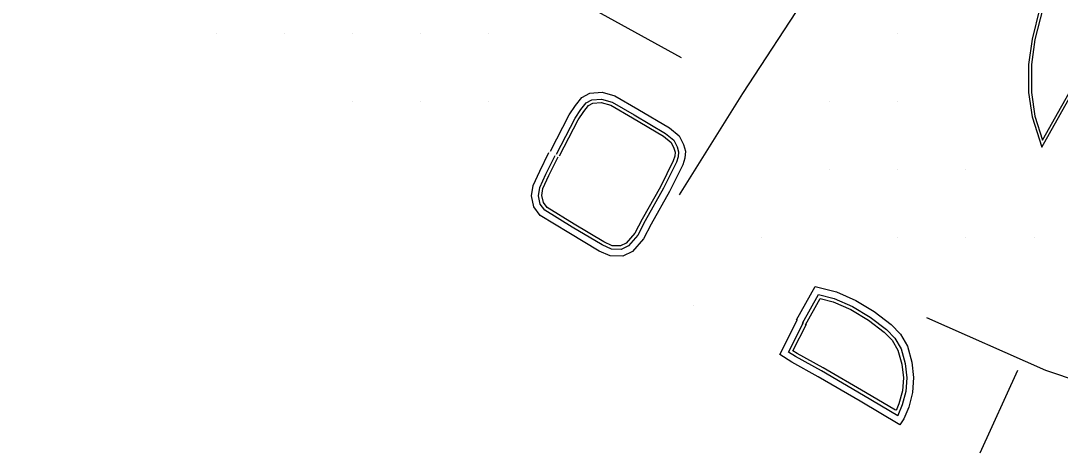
# Model space of a CAD drawing. Extents: x 1762120 to 1766775, y 709485 to 712965.
# Drawn here: x 1765296.5 to 1765449, y 710343.3 to 710406.7 of the extents above; entities that cross this region are included whole.
import ezdxf

# ---------------------------------------------------------------- set-up
doc = ezdxf.new("R2010")
doc.units = 0
doc.layers.add('Exist DTM QL2 LIDAR Elevation Point', color=7, linetype='Continuous')
doc.layers.add('PH Exist DTM Breakline', color=7, linetype='Continuous')

msp = doc.modelspace()

# ---------------------------------------------------------------- linework, layer by layer
at = {"layer": 'Exist DTM QL2 LIDAR Elevation Point'}
for p, q in [((1765325.16, 710404.88), (1765325.16, 710404.88)), ((1765335.16, 710404.88), (1765335.16, 710404.88)), ((1765345.16, 710404.88), (1765345.16, 710404.88)), ((1765355.16, 710404.88), (1765355.16, 710404.88)), ((1765365.16, 710404.88), (1765365.16, 710404.88)), ((1765425.17, 710404.88), (1765425.17, 710404.88)), ((1765345.16, 710394.88), (1765345.16, 710394.88)), ((1765355.16, 710394.88), (1765355.16, 710394.88)), ((1765365.16, 710394.88), (1765365.16, 710394.88)), ((1765415.17, 710394.88), (1765415.17, 710394.88)), ((1765425.17, 710394.88), (1765425.17, 710394.88)), ((1765415.17, 710384.88), (1765415.17, 710384.88)), ((1765425.17, 710384.88), (1765425.17, 710384.88)), ((1765435.17, 710384.88), (1765435.17, 710384.88)), ((1765405.17, 710374.88), (1765405.17, 710374.88)), ((1765425.17, 710374.88), (1765425.17, 710374.88)), ((1765435.17, 710374.88), (1765435.17, 710374.88)), ((1765445.17, 710374.88), (1765445.17, 710374.88)), ((1765395.16, 710364.88), (1765395.16, 710364.88))]:
    msp.add_line(p, q, dxfattribs=at)
at = {"layer": 'PH Exist DTM Breakline'}
msp.add_line((1765442.75, 710355.37), (1765437.2, 710343.26), dxfattribs=at)
for points in [[(1765250.58, 710479.79), (1765268.79, 710468.63), (1765292.48, 710456.01), (1765301.57, 710451.58), (1765313.03, 710444.93), (1765337.36, 710431.32), (1765365.04, 710416.96), (1765393.38, 710401.28)], [(1765453.01, 710421.4), (1765449.48, 710416.12), (1765447.55, 710412.64), (1765446.02, 710408.6), (1765444.86, 710404.01), (1765444.36, 710400.29), (1765444.35, 710396.15), (1765444.87, 710392.61), (1765446.29, 710388.17), (1765455.06, 710403.74), (1765464.95, 710398.56), (1765483.73, 710388.11), (1765503.5, 710377.24), (1765526.72, 710364.64)], [(1765453.35, 710421.17), (1765449.84, 710415.91), (1765447.92, 710412.47), (1765446.42, 710408.47), (1765445.27, 710403.93), (1765444.78, 710400.26), (1765444.77, 710396.18), (1765445.27, 710392.71), (1765446.39, 710389.2), (1765454.89, 710404.29), (1765465.15, 710398.92), (1765483.93, 710388.47), (1765503.7, 710377.61), (1765526.92, 710365.01)], [(1765411.93, 710410.63), (1765402.39, 710396.04), (1765393.1, 710381.18)], [(1765374.2, 710387.56), (1765376.97, 710392.91), (1765377.88, 710394.26), (1765378.82, 710395.44), (1765379.99, 710396.06), (1765381.78, 710396.2), (1765383.64, 710395.69), (1765387.01, 710393.74), (1765391.67, 710390.98), (1765393.11, 710389.79), (1765393.73, 710388.54), (1765394.02, 710387.54), (1765393.92, 710386.54), (1765393.63, 710385.58), (1765391.7, 710381.65), (1765388.99, 710376.87), (1765387.86, 710374.7), (1765386.27, 710372.86), (1765384.81, 710372.15), (1765382.96, 710372.19), (1765381.35, 710372.91), (1765376.91, 710375.56), (1765372.69, 710378.15), (1765371.79, 710379.38), (1765371.42, 710380.99), (1765371.67, 710382.53), (1765372.64, 710384.63), (1765374, 710387.39)], [(1765375.09, 710387.1), (1765377.83, 710392.4), (1765378.69, 710393.67), (1765379.47, 710394.66), (1765380.28, 710395.08), (1765381.69, 710395.19), (1765383.25, 710394.76), (1765386.5, 710392.88), (1765391.09, 710390.16), (1765392.31, 710389.16), (1765392.8, 710388.18), (1765393, 710387.45), (1765392.93, 710386.73), (1765392.7, 710385.95), (1765390.81, 710382.12), (1765388.11, 710377.35), (1765387.03, 710375.26), (1765385.65, 710373.67), (1765384.59, 710373.16), (1765383.18, 710373.18), (1765381.81, 710373.8), (1765377.42, 710376.42), (1765373.38, 710378.9), (1765372.72, 710379.81), (1765372.44, 710381.02), (1765372.64, 710382.24), (1765373.54, 710384.2), (1765374.89, 710386.94)], [(1765375.53, 710386.87), (1765378.27, 710392.14), (1765379.09, 710393.38), (1765379.8, 710394.26), (1765380.42, 710394.59), (1765381.64, 710394.69), (1765383.06, 710394.29), (1765386.25, 710392.45), (1765390.8, 710389.75), (1765391.91, 710388.84), (1765392.33, 710388), (1765392.5, 710387.4), (1765392.44, 710386.83), (1765392.23, 710386.13), (1765390.37, 710382.35), (1765387.68, 710377.59), (1765386.61, 710375.55), (1765385.34, 710374.08), (1765384.48, 710373.66), (1765383.29, 710373.68), (1765382.04, 710374.24), (1765377.68, 710376.84), (1765373.73, 710379.28), (1765373.18, 710380.02), (1765372.95, 710381.04), (1765373.12, 710382.09), (1765373.99, 710383.98), (1765375.34, 710386.72)], [(1765410.31, 710362.84), (1765413.03, 710367.71), (1765416.17, 710366.91), (1765418.99, 710365.66), (1765421.69, 710364.03), (1765424.19, 710362.16), (1765425.56, 710360.73), (1765426.57, 710358.95), (1765427.22, 710356.59), (1765427.49, 710354.37), (1765427.34, 710352.14), (1765426.77, 710350.03), (1765426.07, 710348.3), (1765425.47, 710347.43), (1765419.64, 710350.87), (1765413.49, 710354.48), (1765409.62, 710356.59), (1765407.84, 710357.75), (1765410.43, 710362.87)], [(1765411.18, 710362.35), (1765413.52, 710366.55), (1765415.84, 710365.96), (1765418.53, 710364.77), (1765421.13, 710363.2), (1765423.52, 710361.4), (1765424.75, 710360.13), (1765425.64, 710358.57), (1765426.24, 710356.4), (1765426.49, 710354.34), (1765426.34, 710352.3), (1765425.82, 710350.35), (1765425.18, 710348.78), (1765425.17, 710348.76), (1765420.15, 710351.74), (1765413.98, 710355.35), (1765410.14, 710357.44), (1765409.14, 710358.1), (1765411.32, 710362.42)], [(1765411.62, 710362.11), (1765413.77, 710365.97), (1765415.68, 710365.48), (1765418.3, 710364.33), (1765420.85, 710362.79), (1765423.19, 710361.03), (1765424.35, 710359.82), (1765425.18, 710358.37), (1765425.74, 710356.3), (1765425.99, 710354.33), (1765425.85, 710352.39), (1765425.34, 710350.51), (1765424.93, 710349.5)], [(1765429.4, 710363.18), (1765446.82, 710355.42), (1765451.94, 710353.71), (1765464.8, 710350.13)], [(1765424.81, 710349.56), (1765420.41, 710352.17), (1765414.23, 710355.79), (1765410.39, 710357.87), (1765409.79, 710358.27), (1765411.77, 710362.19)]]:
    msp.add_lwpolyline(points, dxfattribs=at)

doc.saveas('drawing.dxf')
